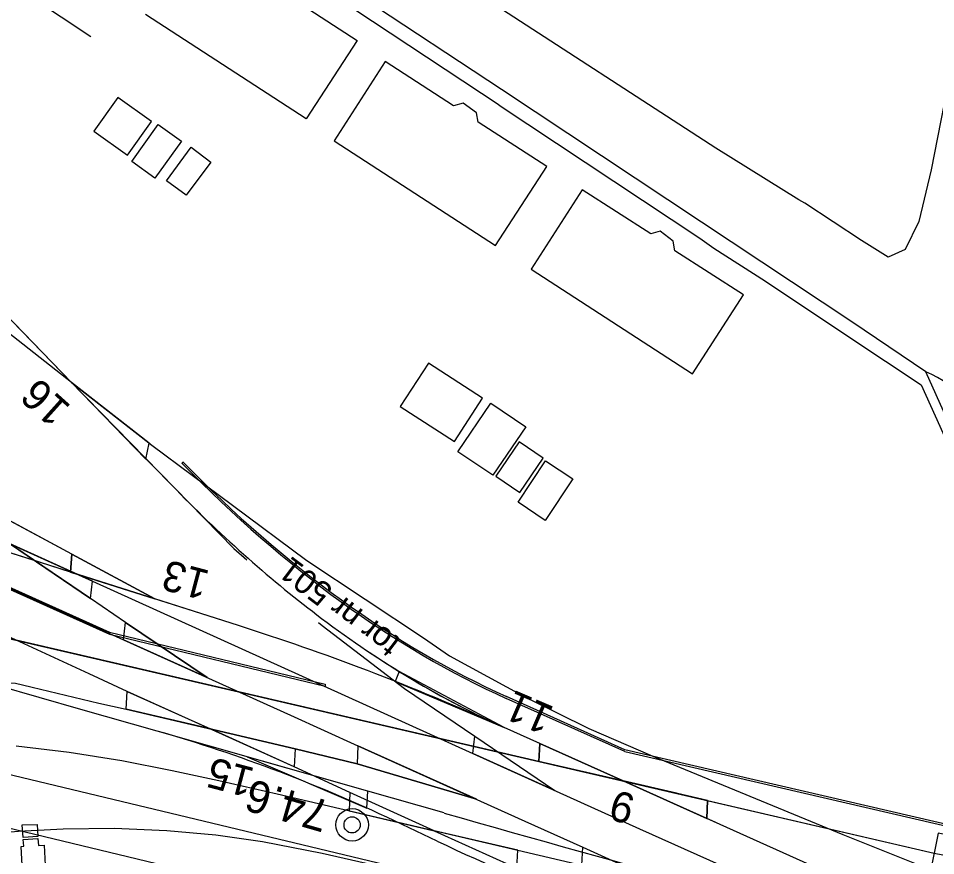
# Model space of a CAD drawing. Extents: x 6541740 to 6566395, y 5525066 to 5530361.
# Drawn here: x 6554100.59 to 6554145.9, y 5525318.02 to 5525359.38 of the extents above; entities that cross this region are included whole.
import ezdxf

# ---------------------------------------------------------------- set-up
doc = ezdxf.new("R2010")
doc.units = 0
for name, color, linetype in [('Domyślna', 7, 'Continuous'), ('ps_wymiarowanie', 7, 'Continuous'), ('TOR_PRZEK_P-komponent', 7, 'Continuous'), ('TOR_PS_OPIS_O-opisy odwodnienia', 7, 'Continuous'), ('TOR_PS_OPIS_T-ukresy', 7, 'Continuous'), ('TOR_PS_T-rowy otwarte nieumocnione', 7, 'Continuous'), ('TOR_PS_T-wypelnienia', 7, 'Continuous'), ('TOR_RAMKI-ramka+tabelka 1', 7, 'Continuous'), ('TOR_W-warstwa dodatkowa 2', 7, 'Continuous')]:
    doc.layers.add(name, color=color, linetype=linetype)

# ---------------------------------------------------------------- blocks, each defined once
blk = doc.blocks.new('4010_1')
at = {"layer": 'Domyślna'}
for radius in [0.75, 0.375]:
    blk.add_circle((0, 0), radius, dxfattribs=at)
blk = doc.blocks.new('koziol 15+5')
at = {"layer": 'Domyślna'}
for p, q in [((15, 1), (14.3, 1)), ((15, 1), (15, -1)), ((20, 0), (20, 1)), ((0, 0), (15, 0)), ((15, -1), (14.3, -1))]:
    blk.add_line(p, q, dxfattribs=at)
blk.add_lwpolyline([(20, 1), (0, 1), (0, -1), (20, -1)], close=True, dxfattribs=at)

msp = doc.modelspace()

# ---------------------------------------------------------------- linework, layer by layer
at = {"layer": 'ps_wymiarowanie'}
for p, q in [((6554113.977, 5525360.471), (6554117.328, 5525358.279)), ((6554114.802, 5525354.41), (6554106.879, 5525359.568)), ((6554117.328, 5525358.279), (6554114.802, 5525354.41)), ((6554118.716, 5525357.243), (6554116.186, 5525353.338)), ((6554122.091, 5525355.058), (6554118.716, 5525357.243)), ((6554105.498, 5525355.468), (6554104.319, 5525353.81)), ((6554107.166, 5525354.285), (6554105.498, 5525355.468)), ((6554122.565, 5525355.185), (6554122.091, 5525355.058)), ((6554123.219, 5525354.708), (6554122.565, 5525355.185)), ((6554105.977, 5525352.63), (6554107.166, 5525354.285)), ((6554123.308, 5525354.247), (6554123.219, 5525354.708)), ((6554104.319, 5525353.81), (6554105.977, 5525352.63)), ((6554106.197, 5525352.313), (6554107.505, 5525354.14)), ((6554107.505, 5525354.14), (6554108.653, 5525353.315)), ((6554126.687, 5525352.058), (6554123.308, 5525354.247)), ((6554108.653, 5525353.315), (6554107.34, 5525351.492)), ((6554107.912, 5525351.361), (6554109.121, 5525353.018)), ((6554109.121, 5525353.018), (6554110.105, 5525352.276)), ((6554116.186, 5525353.338), (6554124.157, 5525348.156)), ((6554107.34, 5525351.492), (6554106.197, 5525352.313)), ((6554110.105, 5525352.276), (6554108.881, 5525350.646)), ((6554124.157, 5525348.156), (6554126.687, 5525352.058)), ((6554108.881, 5525350.646), (6554107.912, 5525351.361)), ((6554128.44, 5525350.913), (6554125.923, 5525346.996)), ((6554131.827, 5525348.74), (6554128.44, 5525350.913)), ((6554132.3, 5525348.863), (6554131.827, 5525348.74)), ((6554132.943, 5525348.377), (6554132.3, 5525348.863)), ((6554133.025, 5525347.904), (6554132.943, 5525348.377)), ((6554136.412, 5525345.719), (6554133.025, 5525347.904)), ((6554125.923, 5525346.996), (6554133.897, 5525341.823)), ((6554133.897, 5525341.823), (6554136.412, 5525345.719)), ((6554120.852, 5525342.348), (6554119.446, 5525340.207)), ((6554123.521, 5525340.622), (6554120.852, 5525342.348)), ((6554122.129, 5525338.47), (6554123.521, 5525340.622)), ((6554122.304, 5525337.968), (6554123.936, 5525340.369)), ((6554123.936, 5525340.369), (6554125.651, 5525339.207)), ((6554119.446, 5525340.207), (6554122.129, 5525338.47)), ((6554125.651, 5525339.207), (6554124.022, 5525336.81)), ((6554125.327, 5525338.46), (6554124.174, 5525336.771)), ((6554126.514, 5525337.655), (6554125.327, 5525338.46)), ((6554124.022, 5525336.81), (6554122.304, 5525337.968)), ((6554125.272, 5525335.476), (6554126.633, 5525337.523)), ((6554125.366, 5525335.963), (6554126.514, 5525337.655)), ((6554126.633, 5525337.523), (6554127.981, 5525336.626)), ((6554124.174, 5525336.771), (6554125.366, 5525335.963)), ((6554127.981, 5525336.626), (6554126.62, 5525334.58)), ((6554126.62, 5525334.58), (6554125.272, 5525335.476))]:
    msp.add_line(p, q, dxfattribs=at)
at = {"layer": 'TOR_PRZEK_P-komponent'}
for p, q in [((6553995.48, 5525344.424), (6554136.017, 5525310.789)), ((6554125.968, 5525315.832), (6554006.018, 5525344.541)), ((6554157.548, 5525308.274), (6554006.018, 5525344.541)), ((6554147.115, 5525310.771), (6554006.018, 5525344.541)), ((6554136.359, 5525313.345), (6554006.018, 5525344.541)), ((6554125.926, 5525315.842), (6554006.018, 5525344.541)), ((6554161.425, 5525307.346), (6554006.018, 5525344.541)), ((6554107.326, 5525330.703), (6554085.149, 5525342.636)), ((6554107.02, 5525337.492), (6554103.213, 5525341.389)), ((6554111.46, 5525329.387), (6554082.155, 5525338.719)), ((6554108.382, 5525336.098), (6554107.02, 5525337.492)), ((6554101.169, 5525332.664), (6554090.763, 5525335.978)), ((6554103.234, 5525332.905), (6554100.328, 5525334.469)), ((6554103.17, 5525332.027), (6554101.169, 5525332.664)), ((6554103.17, 5525332.027), (6554103.234, 5525332.905)), ((6554107.326, 5525330.703), (6554103.234, 5525332.905)), ((6554103.234, 5525332.905), (6554107.326, 5525330.703)), ((6554087.451, 5525331.686), (6554126.391, 5525322.655)), ((6554087.451, 5525331.686), (6554145.831, 5525318.147)), ((6554109.959, 5525329.865), (6554103.17, 5525332.027)), ((6554107.326, 5525330.703), (6554103.17, 5525332.027)), ((6554091.619, 5525330.719), (6554145.831, 5525318.147)), ((6554091.619, 5525330.719), (6554100.816, 5525328.586)), ((6554126.299, 5525322.676), (6554091.619, 5525330.719)), ((6554109.959, 5525329.865), (6554107.326, 5525330.703)), ((6554111.46, 5525329.387), (6554109.959, 5525329.865)), ((6554100.816, 5525328.586), (6554145.831, 5525318.147)), ((6554100.816, 5525328.586), (6554107.624, 5525327.007)), ((6554126.299, 5525322.676), (6554100.816, 5525328.586)), ((6554103.684, 5525325.246), (6554093.265, 5525328.222)), ((6554107.624, 5525327.007), (6554145.831, 5525318.147)), ((6554107.624, 5525327.007), (6554126.299, 5525322.676)), ((6554107.441, 5525324.173), (6554103.684, 5525325.246)), ((6554117.86, 5525321.198), (6554107.441, 5525324.173)), ((6554135.038, 5525319.656), (6554124.581, 5525324.354)), ((6554126.344, 5525323.562), (6554124.581, 5525324.354)), ((6554126.299, 5525322.676), (6554126.344, 5525323.562)), ((6554134.591, 5525319.857), (6554126.344, 5525323.562)), ((6554126.344, 5525323.562), (6554130.467, 5525321.71)), ((6554117.86, 5525321.198), (6554111.893, 5525322.902)), ((6554126.299, 5525322.676), (6554145.831, 5525318.147)), ((6554126.299, 5525322.676), (6554134.636, 5525320.743)), ((6554130.467, 5525321.71), (6554126.299, 5525322.676)), ((6554126.391, 5525322.655), (6554145.831, 5525318.147)), ((6554127.828, 5525322.322), (6554130.467, 5525321.71)), ((6554130.467, 5525321.71), (6554134.636, 5525320.743)), ((6554134.591, 5525319.857), (6554130.467, 5525321.71)), ((6554133.107, 5525321.097), (6554130.467, 5525321.71)), ((6554121.617, 5525320.125), (6554117.86, 5525321.198)), ((6554134.636, 5525320.743), (6554134.591, 5525319.857)), ((6554134.636, 5525320.743), (6554145.831, 5525318.147)), ((6554142.009, 5525316.524), (6554134.591, 5525319.857)), ((6554121.281, 5525318.736), (6554119.55, 5525319.562))]:
    msp.add_line(p, q, dxfattribs=at)
for points in [[(6554099.245, 5525344.496), (6554099.411, 5525345.307), (6554103.213, 5525341.389), (6554099.245, 5525344.496)], [(6554103.234, 5525332.905), (6554103.17, 5525332.027), (6554107.326, 5525330.703), (6554103.234, 5525332.905)], [(6554119.404, 5525327.116), (6554119.197, 5525326.627), (6554124.581, 5525324.354), (6554119.404, 5525327.116)], [(6554126.344, 5525323.562), (6554126.299, 5525322.676), (6554130.467, 5525321.71), (6554126.344, 5525323.562)], [(6554111.893, 5525322.902), (6554117.812, 5525320.367), (6554117.86, 5525321.198)], [(6554134.591, 5525319.857), (6554134.636, 5525320.743), (6554130.467, 5525321.71), (6554134.591, 5525319.857)]]:
    msp.add_lwpolyline(points, dxfattribs=at)
for centre, major_axis, start_param, end_param in [((6554134.057, 5525443.518), (-6.635, 122.334), 2.614279, 2.736745), ((6554094.501, 5524946.117), (-21.06, 388.3), 6.059926, 6.092063), ((6554134.057, 5525443.518), (-6.635, 122.334), 2.736745, 2.884138), ((6554134.057, 5525443.518), (-6.635, 122.334), 2.775605, 2.884138), ((6554094.501, 5524946.117), (-21.06, 388.3), 6.02573, 6.059926), ((6554098.859, 5525082.039), (-13.27, 244.668), 6.011712, 6.108872), ((6554272.656, 5529581.693), (-233.545, 4306.159), 2.967279, 2.979483), ((6554141.971, 5525556.259), (-13.27, 244.668), 2.870119, 2.990971)]:
    msp.add_ellipse(centre, major_axis=major_axis, ratio=0.510219, start_param=start_param, end_param=end_param, dxfattribs=at)
at = {"layer": 'TOR_PS_OPIS_T-ukresy'}
msp.add_lwpolyline([(6554097.24, 5525347.566), (6554099.275, 5525345.447), (6554103.213, 5525341.389)], dxfattribs=at)
at = {"layer": 'TOR_PS_T-rowy otwarte nieumocnione'}
for points in [[(6554103.213, 5525341.389), (6554106.887, 5525337.604), (6554107.057, 5525338.403)], [(6554100.147, 5525333.434), (6554104.159, 5525330.715), (6554104.253, 5525331.577)], [(6554109.913, 5525326.814), (6554105.782, 5525328.676), (6554105.879, 5525329.54)], [(6554110.081, 5525324.277), (6554105.922, 5525325.249), (6554105.969, 5525326.135)], [(6554110.081, 5525324.277), (6554114.259, 5525323.3), (6554114.213, 5525322.409)], [(6554127.094, 5525321.233), (6554123.035, 5525323.07), (6554123.136, 5525323.915)], [(6554123.213, 5525320.805), (6554117.365, 5525323.445), (6554117.323, 5525322.553)], [(6554121.135, 5525319.252), (6554116.968, 5525321.137), (6554116.932, 5525320.236)], [(6554121.135, 5525319.252), (6554125.219, 5525317.404), (6554125.264, 5525318.285)], [(6554132.608, 5525316.563), (6554128.426, 5525317.551), (6554128.469, 5525318.441)]]:
    msp.add_lwpolyline(points, close=True, dxfattribs=at)
for points in [[(6554103.213, 5525341.389), (6554107.185, 5525338.304), (6554111.172, 5525335.328), (6554114.839, 5525332.598), (6554120.595, 5525328.786), (6554121.88, 5525327.885), (6554125.647, 5525325.851), (6554128.763, 5525324.292), (6554131.931, 5525322.933), (6554141.308, 5525319.065), (6554149.714, 5525315.702)], [(6554103.213, 5525341.389), (6554111.228, 5525333.185), (6554111.871, 5525332.625)], [(6554085.938, 5525339.799), (6554094.183, 5525336.105), (6554096.006, 5525335.307), (6554104.253, 5525331.577), (6554123.035, 5525323.07), (6554131.28, 5525319.338), (6554138.671, 5525316.033), (6554142.794, 5525314.166)], [(6554085.768, 5525337.711), (6554092.505, 5525334.685), (6554105.782, 5525328.676), (6554114.03, 5525324.958), (6554117.365, 5525323.445), (6554125.609, 5525319.723), (6554128.469, 5525318.441), (6554132.608, 5525316.563)], [(6554109.913, 5525326.814), (6554105.879, 5525329.54), (6554104.159, 5525330.715), (6554096.098, 5525336.178)], [(6554115.42, 5525329.54), (6554115.6, 5525329.384), (6554119.666, 5525326.268), (6554123.136, 5525323.915), (6554127.094, 5525321.233)], [(6554116.968, 5525321.137), (6554114.213, 5525322.409), (6554105.969, 5525326.135), (6554104.085, 5525326.992), (6554100.026, 5525328.884)], [(6554116.968, 5525321.137), (6554114.213, 5525322.409), (6554105.969, 5525326.135), (6554104.085, 5525326.992), (6554100.026, 5525328.884)], [(6554085.751, 5525326.713), (6554094.078, 5525326.62), (6554096.231, 5525326.599), (6554100.455, 5525326.543), (6554104.56, 5525325.556), (6554105.922, 5525325.249)], [(6554123.213, 5525320.805), (6554117.323, 5525322.553), (6554114.259, 5525323.3), (6554105.922, 5525325.249)], [(6554105.922, 5525325.249), (6554114.259, 5525323.3), (6554117.323, 5525322.553), (6554123.213, 5525320.805)], [(6554100.477, 5525323.441), (6554103.102, 5525323.134), (6554105.707, 5525322.712), (6554108.194, 5525322.227), (6554110.495, 5525321.725), (6554113.375, 5525321.069), (6554125.264, 5525318.285), (6554128.426, 5525317.551), (6554136.762, 5525315.581), (6554146.963, 5525313.188), (6554153.767, 5525311.597), (6554159.892, 5525310.162), (6554159.892, 5525310.162), (6554160.286, 5525310.062), (6554161.123, 5525309.872), (6554162.378, 5525309.602), (6554162.379, 5525309.602), (6554162.943, 5525309.488), (6554164.07, 5525309.275), (6554164.071, 5525309.275), (6554165.194, 5525309.08), (6554165.194, 5525309.08)], [(6554098.464, 5525319.047), (6554100.603, 5525319.224), (6554102.799, 5525319.345), (6554105.318, 5525319.375), (6554107.923, 5525319.268), (6554110.349, 5525319.044), (6554112.65, 5525318.717), (6554115.593, 5525318.144), (6554119.723, 5525317.204), (6554128.057, 5525315.232), (6554136.392, 5525313.255), (6554137.46, 5525313.006), (6554144.268, 5525311.397), (6554153.756, 5525309.172), (6554159.899, 5525307.754), (6554161.131, 5525307.5), (6554161.954, 5525307.313), (6554162.364, 5525307.229), (6554162.366, 5525307.228), (6554162.935, 5525307.122), (6554163.314, 5525307.058), (6554164.071, 5525306.941), (6554164.072, 5525306.941), (6554164.452, 5525306.887)]]:
    msp.add_lwpolyline(points, dxfattribs=at)
at = {"layer": 'TOR_PS_T-wypelnienia'}
for p, q in [((6554135.05, 5525352.973), (6554108.328, 5525370.308)), ((6554124.452, 5525355.858), (6554110.396, 5525365.158)), ((6554124.346, 5525355.095), (6554110.288, 5525364.394)), ((6554104.174, 5525358.465), (6554098.672, 5525362.129)), ((6554147.099, 5525359.195), (6554145.673, 5525351.897)), ((6554134.331, 5525349.312), (6554124.452, 5525355.858)), ((6554124.346, 5525355.095), (6554134.258, 5525348.524)), ((6554139.148, 5525350.415), (6554135.05, 5525352.973)), ((6554145.673, 5525351.897), (6554145.068, 5525349.346)), ((6554139.438, 5525350.256), (6554139.148, 5525350.415)), ((6554142.231, 5525348.399), (6554139.438, 5525350.256)), ((6554141.758, 5525344.383), (6554134.331, 5525349.312)), ((6554145.068, 5525349.346), (6554144.392, 5525347.967)), ((6554134.258, 5525348.524), (6554134.952, 5525348.021)), ((6554143.558, 5525347.586), (6554142.231, 5525348.399)), ((6554134.952, 5525348.021), (6554137.488, 5525346.404)), ((6554144.392, 5525347.967), (6554143.558, 5525347.586)), ((6554137.488, 5525346.404), (6554141.667, 5525343.61)), ((6554145.42, 5525341.912), (6554141.758, 5525344.383)), ((6554141.667, 5525343.61), (6554145.186, 5525341.277)), ((6554149.476, 5525332.847), (6554145.42, 5525341.912)), ((6554145.186, 5525341.277), (6554149.47, 5525331.726))]:
    msp.add_line(p, q, dxfattribs=at)
for points in [[(6554100.784, 5525319.533), (6554101.521, 5525319.563), (6554101.553, 5525318.967), (6554100.825, 5525318.922)], [(6554100.821, 5525318.823), (6554101.556, 5525318.857), (6554101.582, 5525318.523), (6554101.871, 5525318.535), (6554101.933, 5525317.224), (6554101.667, 5525317.217), (6554101.666, 5525316.918), (6554100.949, 5525316.923), (6554100.932, 5525317.231), (6554100.796, 5525317.232), (6554100.729, 5525318.47), (6554100.729, 5525318.47), (6554100.858, 5525318.486)]]:
    msp.add_lwpolyline(points, close=True, dxfattribs=at)
msp.add_ellipse((6554144.246, 5525325.64), major_axis=(-0.903, 16.653), ratio=0.510219, start_param=5.503424, end_param=6.03937, dxfattribs=at)
at = {"layer": 'TOR_W-warstwa dodatkowa 2'}
for p, q in [((6554108.69, 5525337.387), (6554108.71, 5525337.473)), ((6554115.742, 5525326.493), (6554115.74, 5525326.395)), ((6554130.54, 5525323.158), (6554124.694, 5525325.784)), ((6554130.548, 5525323.253), (6554124.702, 5525325.88)), ((6554130.54, 5525323.158), (6554151.594, 5525318.275)), ((6554130.542, 5525323.255), (6554151.634, 5525318.364))]:
    msp.add_line(p, q, dxfattribs=at)
for points in [[(6554096.401, 5525332.858), (6554105.093, 5525328.953), (6554115.74, 5525326.395)], [(6554096.408, 5525332.953), (6554105.098, 5525329.05), (6554115.742, 5525326.493)]]:
    msp.add_lwpolyline(points, dxfattribs=at)
for major_axis in [(6.555, -120.866), (6.55, -120.768)]:
    msp.add_ellipse((6554134.057, 5525443.518), major_axis=major_axis, ratio=0.510219, start_param=5.755871, end_param=6.02573, dxfattribs=at)

# ---------------------------------------------------------------- block references
at = {"layer": 'TOR_PRZEK_P-komponent', "xscale": 0.2999999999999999, "rotation": -11.555935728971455}
msp.add_blockref('koziol 15+5', (6554145.831, 5525318.147), dxfattribs=at)
at = {"layer": 'TOR_RAMKI-ramka+tabelka 1', "xscale": 1.0685346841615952, "yscale": 1.068534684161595, "rotation": -42.46422686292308}
msp.add_blockref('4010_1', (6554117.077, 5525319.539), dxfattribs=at)

# ---------------------------------------------------------------- texts
at = {"layer": 'TOR_PS_OPIS_O-opisy odwodnienia'}
for s, height, rotation, p in [('16', 1.5, 138.0157, (6554103.248, 5525340.2)), ('13', 1.5, 165.1661, (6554110.11, 5525332.073)), ('tor nr 501', 1.2, 142.8418, (6554119.54, 5525328.69)), ('11', 1.5, 156.7693, (6554127.126, 5525325.33)), ('15', 1.5, 165.1661, (6554112.329, 5525322.322)), ('9', 1.5, 165.1661, (6554131.144, 5525320.994))]:
    msp.add_text(s, height=height, rotation=rotation, dxfattribs=at).set_placement(p)
at = {"layer": 'TOR_RAMKI-ramka+tabelka 1'}
msp.add_text('74.6', height=1.5878, rotation=163.915, dxfattribs=at).set_placement((6554116.075, 5525320.676))

doc.saveas('drawing.dxf')
